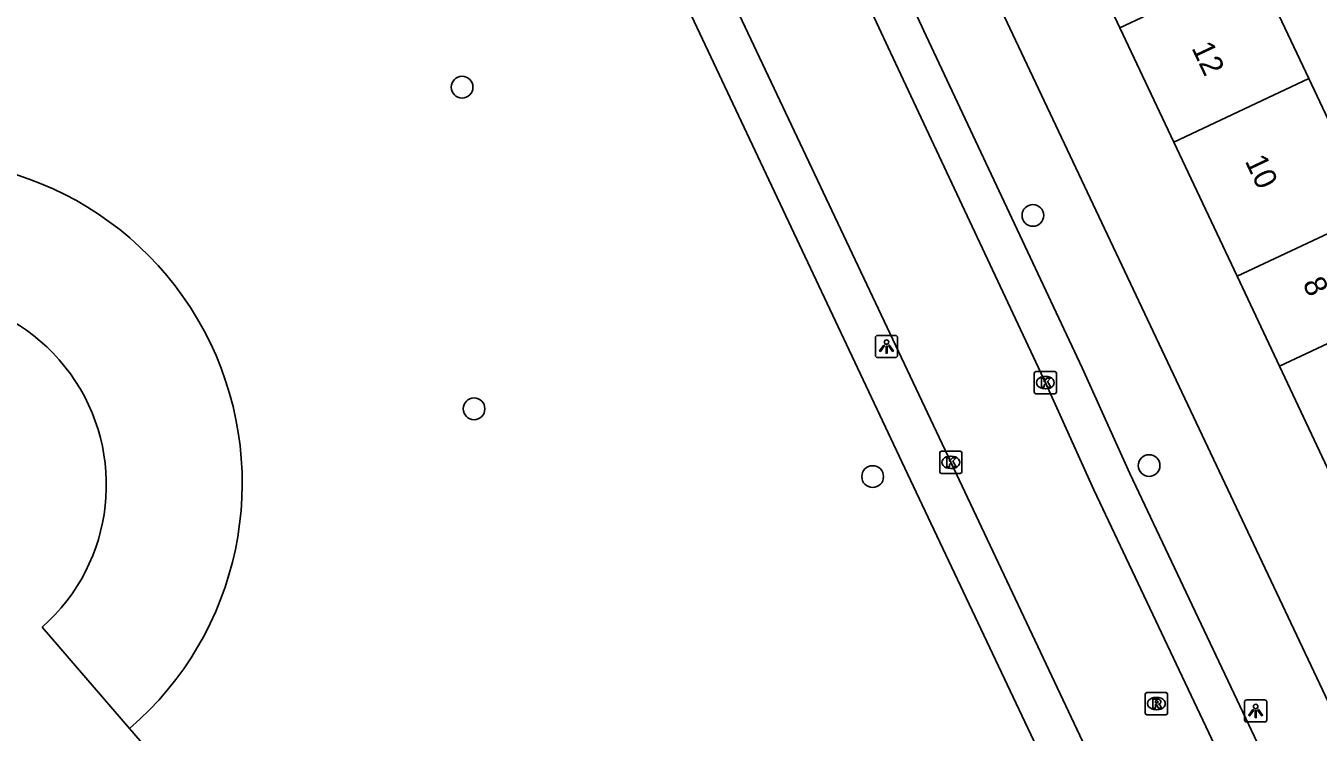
# Model space of a CAD drawing. Extents: x 159040 to 160094, y 381214 to 382518.
# Drawn here: x 159127.2 to 159185.4, y 381349.4 to 381381.3 of the extents above; entities that cross this region are included whole.
import ezdxf

# ---------------------------------------------------------------- set-up
doc = ezdxf.new("R2010")
doc.units = 0
for name, color, linetype in [('IMGEO_Boom', 7, 'Continuous'), ('IMGEO_Kolk', 7, 'Continuous'), ('IMGEO_Lichtpunt', 7, 'Continuous'), ('IMGEO_Pand', 7, 'Continuous'), ('IMGEO_Pand_nummerreeks', 7, 'Continuous'), ('IMGEO_Parkeervlak_open', 7, 'Continuous'), ('IMGEO_Rijbaan_lokaal_open', 7, 'Continuous'), ('IMGEO_Rioolput', 7, 'Continuous'), ('IMGEO_Voetpad_open', 7, 'Continuous')]:
    doc.layers.add(name, color=color, linetype=linetype)

msp = doc.modelspace()

# ---------------------------------------------------------------- linework, layer by layer
at = {"layer": 'IMGEO_Boom'}
for centre in [(159146.869, 381378.489), (159172.565, 381372.713), (159147.408, 381364.001), (159177.794, 381361.446), (159165.352, 381360.947)]:
    msp.add_circle(centre, 0.489, dxfattribs=at)
at = {"layer": 'IMGEO_Kolk'}
for p, q in [((159172.625, 381364.755), (159172.625, 381365.607)), ((159172.7, 381365.681), (159173.552, 381365.681)), ((159173.113, 381365.461), (159173.138, 381365.461)), ((159173.626, 381365.607), (159173.626, 381364.755)), ((159173.136, 381364.901), (159173.111, 381364.901)), ((159173.552, 381364.681), (159172.7, 381364.681)), ((159168.371, 381361.164), (159168.371, 381362.016)), ((159168.446, 381362.09), (159169.298, 381362.09)), ((159168.859, 381361.87), (159168.884, 381361.87)), ((159169.372, 381362.016), (159169.372, 381361.164)), ((159168.882, 381361.31), (159168.857, 381361.31)), ((159169.298, 381361.09), (159168.446, 381361.09))]:
    msp.add_line(p, q, dxfattribs=at)
for points in [[(159172.625, 381364.755), (159172.625, 381365.607)], [(159172.7, 381365.681), (159173.552, 381365.681)], [(159172.946, 381365.381), (159173.069, 381365.381), (159173.069, 381365.23), (159173.199, 381365.381), (159173.363, 381365.381), (159173.217, 381365.23), (159173.37, 381364.981), (159173.218, 381364.981), (159173.133, 381365.145), (159173.069, 381365.078), (159173.069, 381364.981), (159172.946, 381364.981), (159172.946, 381365.381)], [(159173.626, 381365.607), (159173.626, 381364.755)], [(159173.552, 381364.681), (159172.7, 381364.681)], [(159168.371, 381361.164), (159168.371, 381362.016)], [(159168.446, 381362.09), (159169.298, 381362.09)], [(159169.372, 381362.016), (159169.372, 381361.164)], [(159168.692, 381361.79), (159168.815, 381361.79), (159168.815, 381361.639), (159168.945, 381361.79), (159169.109, 381361.79), (159168.963, 381361.639), (159169.116, 381361.39), (159168.964, 381361.39), (159168.879, 381361.554), (159168.815, 381361.487), (159168.815, 381361.39), (159168.692, 381361.39), (159168.692, 381361.79)], [(159169.298, 381361.09), (159168.446, 381361.09)]]:
    msp.add_lwpolyline(points, dxfattribs=at)
for centre, start, end in [((159172.702, 381365.605), 91.55205, 178.44795), ((159172.702, 381365.605), 91.55205, 178.44795), ((159173.55, 381365.605), 1.55205, 88.44795), ((159173.55, 381365.605), 1.55205, 88.44795), ((159172.702, 381364.757), 181.55205, 268.44795), ((159172.702, 381364.757), 181.55205, 268.44795), ((159173.55, 381364.757), 271.55205, 358.44795), ((159173.55, 381364.757), 271.55205, 358.44795), ((159168.448, 381362.014), 91.55205, 178.44795), ((159168.448, 381362.014), 91.55205, 178.44795), ((159169.296, 381362.014), 1.55205, 88.44795), ((159169.296, 381362.014), 1.55205, 88.44795), ((159168.448, 381361.166), 181.55205, 268.44795), ((159168.448, 381361.166), 181.55205, 268.44795), ((159169.296, 381361.166), 271.55205, 358.44795), ((159169.296, 381361.166), 271.55205, 358.44795)]:
    msp.add_arc(centre, 0.0765, start, end, dxfattribs=at)
for centre, major_axis, ratio, start_param, end_param in [((159173.112, 381365.181), (-0.387, 0.002), 0.722429, 4.712389, 7.853982), ((159173.137, 381365.181), (-0.39, 0.002), 0.717154, 1.570796, 4.712389), ((159168.858, 381361.59), (-0.387, 0.002), 0.722429, 4.712389, 7.853982), ((159168.883, 381361.59), (-0.39, 0.002), 0.717154, 1.570796, 4.712389)]:
    msp.add_ellipse(centre, major_axis=major_axis, ratio=ratio, start_param=start_param, end_param=end_param, dxfattribs=at)
at = {"layer": 'IMGEO_Lichtpunt'}
for p, q in [((159165.478, 381367.211), (159165.478, 381366.404)), ((159165.478, 381367.211), (159165.478, 381366.404)), ((159166.38, 381367.306), (159165.572, 381367.306)), ((159166.38, 381367.306), (159165.572, 381367.306)), ((159166.474, 381366.404), (159166.474, 381367.211)), ((159166.474, 381366.404), (159166.474, 381367.211)), ((159165.572, 381366.31), (159166.38, 381366.31)), ((159165.572, 381366.31), (159166.38, 381366.31)), ((159182.094, 381350.796), (159182.094, 381349.989)), ((159182.094, 381350.796), (159182.094, 381349.989)), ((159182.996, 381350.891), (159182.188, 381350.891)), ((159182.996, 381350.891), (159182.188, 381350.891)), ((159183.09, 381349.989), (159183.09, 381350.796)), ((159183.09, 381349.989), (159183.09, 381350.796)), ((159182.188, 381349.895), (159182.996, 381349.895)), ((159182.188, 381349.895), (159182.996, 381349.895))]:
    msp.add_line(p, q, dxfattribs=at)
for points in [[(159165.852, 381366.875), (159165.891, 381366.847), (159165.703, 381366.585), (159165.665, 381366.612), (159165.852, 381366.875)], [(159165.954, 381366.827), (159166.001, 381366.827), (159166.001, 381366.505), (159165.954, 381366.505), (159165.954, 381366.827)], [(159166.064, 381366.847), (159166.102, 381366.874), (159166.289, 381366.612), (159166.25, 381366.584), (159166.064, 381366.847)], [(159182.468, 381350.46), (159182.507, 381350.432), (159182.319, 381350.17), (159182.281, 381350.197), (159182.468, 381350.46)], [(159182.57, 381350.412), (159182.617, 381350.412), (159182.617, 381350.09), (159182.57, 381350.09), (159182.57, 381350.412)], [(159182.68, 381350.432), (159182.718, 381350.459), (159182.905, 381350.197), (159182.866, 381350.169), (159182.68, 381350.432)]]:
    msp.add_lwpolyline(points, dxfattribs=at)
for centre in [(159165.977, 381367.009), (159182.593, 381350.594)]:
    msp.add_circle(centre, 0.0994, dxfattribs=at)
for centre, start, end in [((159165.572, 381367.211), 90, 180), ((159165.572, 381367.211), 90, 180), ((159166.38, 381367.211), 0, 90), ((159166.38, 381367.211), 0, 90), ((159165.572, 381366.404), 180, 270), ((159165.572, 381366.404), 180, 270), ((159166.38, 381366.404), 270, 0), ((159166.38, 381366.404), 270, 360), ((159182.188, 381350.796), 90, 180), ((159182.188, 381350.796), 90, 180), ((159182.996, 381350.796), 0, 90), ((159182.996, 381350.796), 0, 90), ((159182.188, 381349.989), 180, 270), ((159182.188, 381349.989), 180, 270), ((159182.996, 381349.989), 270, 0), ((159182.996, 381349.989), 270, 360)]:
    msp.add_arc(centre, 0.0946, start, end, dxfattribs=at)
at = {"layer": 'IMGEO_Pand'}
for points in [[(159176.477, 381381.163), (159174.1, 381386.205)], [(159182.558, 381384.029), (159176.477, 381381.163)], [(159184.982, 381378.885), (159182.558, 381384.029)], [(159176.477, 381381.163), (159178.901, 381376.019)], [(159178.901, 381376.019), (159184.982, 381378.885)], [(159187.834, 381372.836), (159184.982, 381378.885)], [(159178.901, 381376.019), (159181.752, 381369.97)], [(159187.834, 381372.836), (159181.752, 381369.97)], [(159181.752, 381369.97), (159183.663, 381365.915)], [(159183.663, 381365.915), (159189.745, 381368.781)], [(159185.942, 381361.08), (159183.663, 381365.915)]]:
    msp.add_lwpolyline(points, dxfattribs=at)
at = {"layer": 'IMGEO_Parkeervlak_open'}
msp.add_arc((159122.399, 381360.654), 14.575, 310.70485, 175.50334, dxfattribs=at)
at = {"layer": 'IMGEO_Rijbaan_lokaal_open'}
for points in [[(159152.42, 381409.329), (159163.115, 381386.6), (159166.148, 381380.052), (159173.158, 381365.109), (159175.314, 381360.345), (159181.799, 381346.618), (159183.007, 381344.058)], [(159178.201, 381341.808), (159168.866, 381361.603), (159147.869, 381406.077), (159147.453, 381406.965)], [(159131.905, 381349.605), (159127.976, 381354.171)], [(159133.813, 381347.388), (159131.905, 381349.605)]]:
    msp.add_lwpolyline(points, dxfattribs=at)
msp.add_arc((159122.311, 381360.572), 8.547, 311.50815, 288.66602, dxfattribs=at)
at = {"layer": 'IMGEO_Rioolput'}
for p, q in [((159177.623, 381350.296), (159177.623, 381351.148)), ((159177.698, 381351.222), (159178.55, 381351.222)), ((159178.111, 381351.002), (159178.136, 381351.002)), ((159178.624, 381351.148), (159178.624, 381350.296)), ((159178.55, 381350.222), (159177.698, 381350.222)), ((159178.134, 381350.442), (159178.109, 381350.442))]:
    msp.add_line(p, q, dxfattribs=at)
for points in [[(159177.623, 381350.296), (159177.623, 381351.148)], [(159177.698, 381351.222), (159178.55, 381351.222)], [(159178.212, 381350.92), (159177.96, 381350.922), (159177.96, 381350.522)], [(159178.138, 381350.841), (159178.084, 381350.841), (159178.084, 381350.76)], [(159178.084, 381350.76), (159178.136, 381350.76)], [(159178.624, 381351.148), (159178.624, 381350.296)], [(159178.55, 381350.222), (159177.698, 381350.222)], [(159177.96, 381350.522), (159178.084, 381350.522), (159178.084, 381350.684), (159178.095, 381350.684)], [(159178.142, 381350.655), (159178.213, 381350.522), (159178.353, 381350.522), (159178.288, 381350.648)]]:
    msp.add_lwpolyline(points, dxfattribs=at)
for centre, radius, start, end in [((159177.7, 381351.146), 0.0765, 91.55205, 178.44795), ((159177.7, 381351.146), 0.0765, 91.55205, 178.44795), ((159178.12, 381350.949), 0.19, 274.7715, 282.96867), ((159178.144, 381350.745), 0.0964, 77.00612, 93.18647), ((159178.158, 381350.802), 0.0378, 276.66336, 79.67722), ((159178.211, 381350.81), 0.109, 350.36119, 89.41601), ((159178.209, 381350.81), 0.112, 277.58423, 350.98172), ((159178.548, 381351.146), 0.0765, 1.55205, 88.44795), ((159178.548, 381351.146), 0.0765, 1.55205, 88.44795), ((159177.7, 381350.298), 0.0765, 181.55205, 268.44795), ((159177.7, 381350.298), 0.0765, 181.55205, 268.44795), ((159178.094, 381350.631), 0.0533, 26.02933, 88.69889), ((159178.193, 381350.595), 0.108, 29.51342, 73.79051), ((159178.548, 381350.298), 0.0765, 271.55205, 358.44795), ((159178.548, 381350.298), 0.0765, 271.55205, 358.44795)]:
    msp.add_arc(centre, radius, start, end, dxfattribs=at)
for centre, major_axis, ratio, start_param, end_param in [((159178.11, 381350.722), (-0.387, 0.002), 0.722429, 4.712389, 7.853982), ((159178.135, 381350.722), (-0.39, 0.002), 0.717154, 1.570796, 4.712389)]:
    msp.add_ellipse(centre, major_axis=major_axis, ratio=ratio, start_param=start_param, end_param=end_param, dxfattribs=at)
at = {"layer": 'IMGEO_Voetpad_open'}
for points in [[(159138.838, 381420.676), (159140.29, 381417.535), (159146.089, 381405.269), (159166.925, 381361.075), (159176.573, 381340.671), (159177.417, 381338.702), (159179.725, 381332.403), (159181.079, 381328.582), (159182.155, 381325.087), (159183.485, 381320.552)], [(159186.898, 381348.612), (159155.647, 381414.78)], [(159152.189, 381413.877), (159154.272, 381409.573), (159164.73, 381387.348), (159167.763, 381380.799), (159174.777, 381365.849), (159176.928, 381361.094), (159183.083, 381348.082), (159184.313, 381345.459)]]:
    msp.add_lwpolyline(points, dxfattribs=at)

# ---------------------------------------------------------------- texts
at = {"layer": 'IMGEO_Pand_nummerreeks'}
for s, p in [('12', (159179.689, 381380.26)), ('10', (159182.092, 381375.162)), ('8', (159184.687, 381369.655))]:
    msp.add_text(s, height=1, rotation=295.23609, dxfattribs=at).set_placement(p)

doc.saveas('drawing.dxf')
